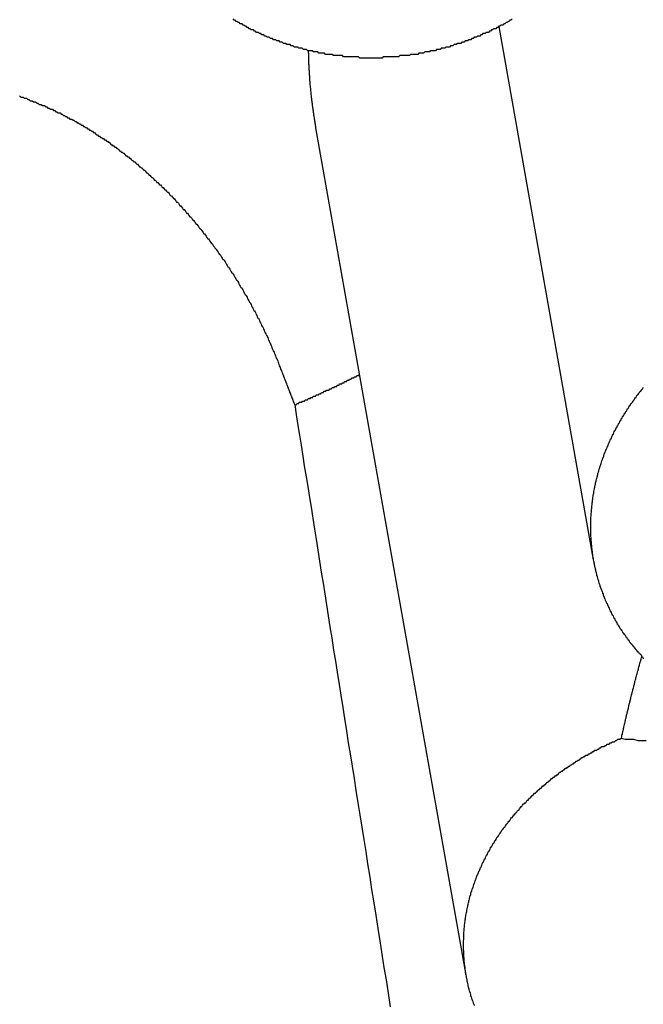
# Model space of a CAD drawing. Extents: x 1107 to 4046, y 937 to 3355.
# Tile 367 of 656: x 2136.669 to 2137.179, y 2668.527 to 2669.334. Entities that reach past the tile are written whole.
import ezdxf

# ---------------------------------------------------------------- set-up
doc = ezdxf.new("R2010")
doc.units = 0
doc.layers.add('KF_VIDA_L___C_REAR', color=7, linetype='CONTINUOUS')

# ---------------------------------------------------------------- blocks, each defined once
blk = doc.blocks.new('KF_VIDA_L___C_REAR')
at = {"layer": 'KF_VIDA_L___C_REAR'}
for p, q in [((-49.840442, 979.677904), (-49.917775, 980.114759)), ((-49.944798, 979.337788), (-50.067651, 980.031785))]:
    blk.add_line(p, q, dxfattribs=at)
for points in [[(-49.9072, 980.121, 0), (-49.9081, 980.12, 0), (-49.9089, 980.12, 0), (-49.9097, 980.119, 0), (-49.9105, 980.119, 0), (-49.9113, 980.118, 0), (-49.9121, 980.118, 0), (-49.913, 980.117, 0), (-49.9138, 980.117, 0), (-49.9146, 980.116, 0), (-49.9155, 980.116, 0), (-49.9163, 980.116, 0), (-49.9172, 980.115, 0), (-49.918, 980.115, 0), (-49.9188, 980.114, 0), (-49.9197, 980.114, 0), (-49.9206, 980.113, 0), (-49.9214, 980.113, 0), (-49.9223, 980.113, 0), (-49.9231, 980.112, 0), (-49.924, 980.112, 0), (-49.9249, 980.111, 0), (-49.9257, 980.111, 0), (-49.9266, 980.11, 0), (-49.9275, 980.11, 0), (-49.9284, 980.11, 0), (-49.9292, 980.109, 0), (-49.9301, 980.109, 0), (-49.931, 980.109, 0), (-49.9319, 980.108, 0), (-49.9328, 980.108, 0), (-49.9337, 980.107, 0), (-49.9346, 980.107, 0), (-49.9355, 980.107, 0), (-49.9364, 980.106, 0), (-49.9373, 980.106, 0), (-49.9382, 980.106, 0), (-49.9391, 980.105, 0), (-49.94, 980.105, 0), (-49.9409, 980.104, 0), (-49.9418, 980.104, 0), (-49.9427, 980.104, 0), (-49.9436, 980.103, 0), (-49.9445, 980.103, 0), (-49.9455, 980.103, 0), (-49.9464, 980.102, 0), (-49.9473, 980.102, 0), (-49.9482, 980.102, 0), (-49.9491, 980.101, 0), (-49.9501, 980.101, 0), (-49.951, 980.101, 0), (-49.9519, 980.101, 0), (-49.9529, 980.1, 0), (-49.9538, 980.1, 0), (-49.9547, 980.1, 0), (-49.9557, 980.099, 0), (-49.9566, 980.099, 0), (-49.9576, 980.099, 0), (-49.9585, 980.098, 0), (-49.9594, 980.098, 0), (-49.9604, 980.098, 0), (-49.9613, 980.098, 0), (-49.9623, 980.097, 0), (-49.9632, 980.097, 0), (-49.9642, 980.097, 0), (-49.9651, 980.097, 0), (-49.9661, 980.096, 0), (-49.967, 980.096, 0), (-49.968, 980.096, 0), (-49.969, 980.096, 0), (-49.9699, 980.095, 0), (-49.9709, 980.095, 0), (-49.9718, 980.095, 0), (-49.9728, 980.095, 0), (-49.9738, 980.095, 0), (-49.9747, 980.094, 0), (-49.9757, 980.094, 0), (-49.9767, 980.094, 0), (-49.9776, 980.094, 0), (-49.9786, 980.094, 0), (-49.9796, 980.093, 0), (-49.9805, 980.093, 0), (-49.9815, 980.093, 0), (-49.9825, 980.093, 0), (-49.9834, 980.093, 0), (-49.9844, 980.092, 0), (-49.9854, 980.092, 0), (-49.9863, 980.092, 0), (-49.9873, 980.092, 0), (-49.9883, 980.092, 0), (-49.9893, 980.092, 0), (-49.9902, 980.092, 0), (-49.9912, 980.091, 0), (-49.9922, 980.091, 0), (-49.9932, 980.091, 0), (-49.9941, 980.091, 0), (-49.9951, 980.091, 0), (-49.9961, 980.091, 0), (-49.9971, 980.091, 0), (-49.998, 980.091, 0), (-49.999, 980.091, 0), (-50, 980.09, 0), (-50.001, 980.09, 0), (-50.0019, 980.09, 0), (-50.0029, 980.09, 0), (-50.0039, 980.09, 0), (-50.0049, 980.09, 0), (-50.0058, 980.09, 0), (-50.0068, 980.09, 0), (-50.0078, 980.09, 0), (-50.0087, 980.09, 0), (-50.0097, 980.09, 0), (-50.0107, 980.09, 0), (-50.0117, 980.09, 0), (-50.0126, 980.09, 0), (-50.0136, 980.089, 0), (-50.0146, 980.089, 0), (-50.0155, 980.089, 0), (-50.0165, 980.089, 0), (-50.0175, 980.089, 0), (-50.0184, 980.089, 0), (-50.0194, 980.089, 0), (-50.0204, 980.089, 0), (-50.0213, 980.089, 0), (-50.0223, 980.089, 0), (-50.0233, 980.089, 0), (-50.0242, 980.089, 0), (-50.0252, 980.089, 0), (-50.0262, 980.089, 0), (-50.0271, 980.089, 0), (-50.0281, 980.089, 0), (-50.029, 980.089, 0), (-50.03, 980.089, 0), (-50.0309, 980.089, 0), (-50.0319, 980.089, 0), (-50.0329, 980.09, 0), (-50.0338, 980.09, 0), (-50.0348, 980.09, 0), (-50.0357, 980.09, 0), (-50.0366, 980.09, 0), (-50.0376, 980.09, 0), (-50.0385, 980.09, 0), (-50.0395, 980.09, 0), (-50.0404, 980.09, 0), (-50.0414, 980.09, 0), (-50.0423, 980.09, 0), (-50.0432, 980.09, 0), (-50.0442, 980.09, 0), (-50.0451, 980.09, 0), (-50.046, 980.091, 0), (-50.047, 980.091, 0), (-50.0479, 980.091, 0), (-50.0488, 980.091, 0), (-50.0497, 980.091, 0), (-50.0506, 980.091, 0), (-50.0516, 980.091, 0), (-50.0525, 980.091, 0), (-50.0534, 980.091, 0), (-50.0543, 980.092, 0), (-50.0552, 980.092, 0), (-50.0561, 980.092, 0), (-50.057, 980.092, 0), (-50.0579, 980.092, 0), (-50.0589, 980.092, 0), (-50.0598, 980.092, 0), (-50.0607, 980.093, 0), (-50.0616, 980.093, 0), (-50.0625, 980.093, 0), (-50.0634, 980.093, 0), (-50.0643, 980.093, 0), (-50.0652, 980.093, 0), (-50.0661, 980.094, 0), (-50.0671, 980.094, 0), (-50.068, 980.094, 0), (-50.0689, 980.094, 0), (-50.0698, 980.094, 0), (-50.0707, 980.095, 0), (-50.0716, 980.095, 0), (-50.0725, 980.095, 0), (-50.0734, 980.095, 0), (-50.0744, 980.095, 0), (-50.0753, 980.096, 0), (-50.0762, 980.096, 0), (-50.0771, 980.096, 0), (-50.078, 980.096, 0), (-50.0789, 980.097, 0), (-50.0798, 980.097, 0), (-50.0807, 980.097, 0), (-50.0816, 980.097, 0), (-50.0826, 980.098, 0), (-50.0835, 980.098, 0), (-50.0844, 980.098, 0), (-50.0853, 980.098, 0), (-50.0862, 980.099, 0), (-50.0871, 980.099, 0), (-50.088, 980.099, 0), (-50.0889, 980.1, 0), (-50.0898, 980.1, 0), (-50.0907, 980.1, 0), (-50.0916, 980.1, 0), (-50.0925, 980.101, 0), (-50.0934, 980.101, 0), (-50.0943, 980.101, 0), (-50.0952, 980.102, 0), (-50.0961, 980.102, 0), (-50.097, 980.102, 0), (-50.0979, 980.103, 0), (-50.0988, 980.103, 0), (-50.0997, 980.103, 0), (-50.1006, 980.104, 0), (-50.1015, 980.104, 0), (-50.1023, 980.104, 0), (-50.1032, 980.105, 0), (-50.1041, 980.105, 0), (-50.105, 980.105, 0), (-50.1059, 980.106, 0), (-50.1068, 980.106, 0), (-50.1076, 980.106, 0), (-50.1085, 980.107, 0), (-50.1094, 980.107, 0), (-50.1103, 980.108, 0), (-50.1111, 980.108, 0), (-50.112, 980.108, 0), (-50.1129, 980.109, 0), (-50.1138, 980.109, 0), (-50.1146, 980.11, 0), (-50.1155, 980.11, 0), (-50.1163, 980.11, 0), (-50.1172, 980.111, 0), (-50.1181, 980.111, 0), (-50.1189, 980.112, 0), (-50.1198, 980.112, 0), (-50.1206, 980.112, 0), (-50.1215, 980.113, 0), (-50.1223, 980.113, 0), (-50.1231, 980.114, 0), (-50.124, 980.114, 0), (-50.1248, 980.115, 0), (-50.1257, 980.115, 0), (-50.1265, 980.116, 0), (-50.1273, 980.116, 0), (-50.1282, 980.117, 0), (-50.129, 980.117, 0), (-50.1298, 980.117, 0), (-50.1306, 980.118, 0), (-50.1314, 980.118, 0), (-50.1323, 980.119, 0), (-50.1331, 980.119, 0), (-50.1339, 980.12, 0), (-50.1347, 980.12, 0), (-50.1355, 980.121, 0)], [(-50.0676, 980.032, 0), (-50.0677, 980.032, 0), (-50.0677, 980.032, 0), (-50.0678, 980.033, 0), (-50.0678, 980.033, 0), (-50.0679, 980.033, 0), (-50.068, 980.034, 0), (-50.068, 980.034, 0), (-50.0681, 980.035, 0), (-50.0681, 980.035, 0), (-50.0682, 980.035, 0), (-50.0683, 980.036, 0), (-50.0683, 980.036, 0), (-50.0684, 980.036, 0), (-50.0684, 980.037, 0), (-50.0685, 980.037, 0), (-50.0685, 980.037, 0), (-50.0686, 980.038, 0), (-50.0686, 980.038, 0), (-50.0687, 980.038, 0), (-50.0688, 980.039, 0), (-50.0688, 980.039, 0), (-50.0689, 980.039, 0), (-50.0689, 980.04, 0), (-50.069, 980.04, 0), (-50.069, 980.04, 0), (-50.0691, 980.041, 0), (-50.0691, 980.041, 0), (-50.0692, 980.041, 0), (-50.0692, 980.042, 0), (-50.0693, 980.042, 0), (-50.0693, 980.042, 0), (-50.0694, 980.043, 0), (-50.0694, 980.043, 0), (-50.0695, 980.043, 0), (-50.0695, 980.044, 0), (-50.0696, 980.044, 0), (-50.0696, 980.044, 0), (-50.0697, 980.045, 0), (-50.0697, 980.045, 0), (-50.0698, 980.045, 0), (-50.0698, 980.046, 0), (-50.0699, 980.046, 0), (-50.0699, 980.046, 0), (-50.07, 980.047, 0), (-50.07, 980.047, 0), (-50.0701, 980.047, 0), (-50.0701, 980.048, 0), (-50.0701, 980.048, 0), (-50.0702, 980.048, 0), (-50.0702, 980.049, 0), (-50.0703, 980.049, 0), (-50.0703, 980.049, 0), (-50.0704, 980.05, 0), (-50.0704, 980.05, 0), (-50.0705, 980.05, 0), (-50.0705, 980.051, 0), (-50.0705, 980.051, 0), (-50.0706, 980.051, 0), (-50.0706, 980.052, 0), (-50.0707, 980.052, 0), (-50.0707, 980.052, 0), (-50.0708, 980.053, 0), (-50.0708, 980.053, 0), (-50.0708, 980.053, 0), (-50.0709, 980.054, 0), (-50.0709, 980.054, 0), (-50.071, 980.054, 0), (-50.071, 980.055, 0), (-50.071, 980.055, 0), (-50.0711, 980.055, 0), (-50.0711, 980.056, 0), (-50.0712, 980.056, 0), (-50.0712, 980.056, 0), (-50.0712, 980.057, 0), (-50.0713, 980.057, 0), (-50.0713, 980.057, 0), (-50.0714, 980.058, 0), (-50.0714, 980.058, 0), (-50.0714, 980.058, 0), (-50.0715, 980.059, 0), (-50.0715, 980.059, 0), (-50.0715, 980.059, 0), (-50.0716, 980.06, 0), (-50.0716, 980.06, 0), (-50.0716, 980.06, 0), (-50.0717, 980.061, 0), (-50.0717, 980.061, 0), (-50.0717, 980.061, 0), (-50.0718, 980.062, 0), (-50.0718, 980.062, 0), (-50.0718, 980.062, 0), (-50.0719, 980.063, 0), (-50.0719, 980.063, 0), (-50.0719, 980.063, 0), (-50.072, 980.064, 0), (-50.072, 980.064, 0), (-50.072, 980.064, 0), (-50.0721, 980.065, 0), (-50.0721, 980.065, 0), (-50.0721, 980.065, 0), (-50.0722, 980.066, 0), (-50.0722, 980.066, 0), (-50.0722, 980.066, 0), (-50.0723, 980.067, 0), (-50.0723, 980.067, 0), (-50.0723, 980.067, 0), (-50.0723, 980.068, 0), (-50.0724, 980.068, 0), (-50.0724, 980.068, 0), (-50.0724, 980.069, 0), (-50.0724, 980.069, 0), (-50.0725, 980.069, 0), (-50.0725, 980.07, 0), (-50.0725, 980.07, 0), (-50.0726, 980.07, 0), (-50.0726, 980.071, 0), (-50.0726, 980.071, 0), (-50.0726, 980.071, 0), (-50.0727, 980.072, 0), (-50.0727, 980.072, 0), (-50.0727, 980.072, 0), (-50.0727, 980.073, 0), (-50.0728, 980.073, 0), (-50.0728, 980.073, 0), (-50.0728, 980.074, 0), (-50.0728, 980.074, 0), (-50.0728, 980.074, 0), (-50.0729, 980.075, 0), (-50.0729, 980.075, 0), (-50.0729, 980.075, 0), (-50.0729, 980.076, 0), (-50.073, 980.076, 0), (-50.073, 980.076, 0), (-50.073, 980.077, 0), (-50.073, 980.077, 0), (-50.073, 980.077, 0), (-50.0731, 980.078, 0), (-50.0731, 980.078, 0), (-50.0731, 980.078, 0), (-50.0731, 980.079, 0), (-50.0731, 980.079, 0), (-50.0732, 980.079, 0), (-50.0732, 980.08, 0), (-50.0732, 980.08, 0), (-50.0732, 980.08, 0), (-50.0732, 980.081, 0), (-50.0732, 980.081, 0), (-50.0733, 980.081, 0), (-50.0733, 980.082, 0), (-50.0733, 980.082, 0), (-50.0733, 980.082, 0), (-50.0733, 980.083, 0), (-50.0733, 980.083, 0), (-50.0733, 980.083, 0), (-50.0734, 980.084, 0), (-50.0734, 980.084, 0), (-50.0734, 980.084, 0), (-50.0734, 980.085, 0), (-50.0734, 980.085, 0), (-50.0734, 980.085, 0), (-50.0734, 980.086, 0), (-50.0735, 980.086, 0), (-50.0735, 980.086, 0), (-50.0735, 980.087, 0), (-50.0735, 980.087, 0), (-50.0735, 980.087, 0), (-50.0735, 980.087, 0), (-50.0735, 980.088, 0), (-50.0735, 980.088, 0), (-50.0735, 980.088, 0), (-50.0735, 980.089, 0), (-50.0736, 980.089, 0), (-50.0736, 980.089, 0), (-50.0736, 980.09, 0), (-50.0736, 980.09, 0), (-50.0736, 980.09, 0), (-50.0736, 980.091, 0), (-50.0736, 980.091, 0), (-50.0736, 980.091, 0), (-50.0736, 980.092, 0), (-50.0736, 980.092, 0), (-50.0736, 980.092, 0), (-50.0736, 980.093, 0), (-50.0736, 980.093, 0), (-50.0737, 980.093, 0), (-50.0737, 980.094, 0), (-50.0737, 980.094, 0), (-50.0737, 980.094, 0), (-50.0737, 980.095, 0), (-50.0737, 980.095, 0), (-50.0737, 980.095, 0)], [(-50.3102, 980.058, 0), (-50.3093, 980.057, 0), (-50.3083, 980.057, 0), (-50.3074, 980.057, 0), (-50.3064, 980.056, 0), (-50.3055, 980.056, 0), (-50.3045, 980.056, 0), (-50.3036, 980.055, 0), (-50.3027, 980.055, 0), (-50.3017, 980.054, 0), (-50.3008, 980.054, 0), (-50.2999, 980.054, 0), (-50.2989, 980.053, 0), (-50.298, 980.053, 0), (-50.2971, 980.053, 0), (-50.2962, 980.052, 0), (-50.2952, 980.052, 0), (-50.2943, 980.051, 0), (-50.2934, 980.051, 0), (-50.2925, 980.051, 0), (-50.2915, 980.05, 0), (-50.2906, 980.05, 0), (-50.2897, 980.05, 0), (-50.2888, 980.049, 0), (-50.2879, 980.049, 0), (-50.287, 980.048, 0), (-50.2861, 980.048, 0), (-50.2852, 980.047, 0), (-50.2842, 980.047, 0), (-50.2833, 980.047, 0), (-50.2824, 980.046, 0), (-50.2815, 980.046, 0), (-50.2806, 980.045, 0), (-50.2797, 980.045, 0), (-50.2789, 980.044, 0), (-50.278, 980.044, 0), (-50.2771, 980.044, 0), (-50.2762, 980.043, 0), (-50.2753, 980.043, 0), (-50.2744, 980.042, 0), (-50.2735, 980.042, 0), (-50.2726, 980.041, 0), (-50.2718, 980.041, 0), (-50.2709, 980.04, 0), (-50.27, 980.04, 0), (-50.2691, 980.039, 0), (-50.2683, 980.039, 0), (-50.2674, 980.039, 0), (-50.2665, 980.038, 0), (-50.2657, 980.038, 0), (-50.2648, 980.037, 0), (-50.2639, 980.037, 0), (-50.2631, 980.036, 0), (-50.2622, 980.036, 0), (-50.2614, 980.035, 0), (-50.2605, 980.035, 0), (-50.2597, 980.034, 0), (-50.2588, 980.034, 0), (-50.258, 980.033, 0), (-50.2571, 980.033, 0), (-50.2563, 980.032, 0), (-50.2554, 980.032, 0), (-50.2546, 980.031, 0), (-50.2538, 980.031, 0), (-50.2529, 980.03, 0), (-50.2521, 980.03, 0), (-50.2513, 980.029, 0), (-50.2505, 980.029, 0), (-50.2496, 980.028, 0), (-50.2488, 980.028, 0), (-50.248, 980.027, 0), (-50.2472, 980.026, 0), (-50.2464, 980.026, 0), (-50.2456, 980.025, 0), (-50.2448, 980.025, 0), (-50.244, 980.024, 0), (-50.2432, 980.024, 0), (-50.2424, 980.023, 0), (-50.2416, 980.023, 0), (-50.2408, 980.022, 0), (-50.24, 980.022, 0), (-50.2392, 980.021, 0), (-50.2384, 980.021, 0), (-50.2376, 980.02, 0), (-50.2369, 980.02, 0), (-50.2361, 980.019, 0), (-50.2353, 980.018, 0), (-50.2345, 980.018, 0), (-50.2338, 980.017, 0), (-50.233, 980.017, 0), (-50.2323, 980.016, 0), (-50.2315, 980.016, 0), (-50.2307, 980.015, 0), (-50.23, 980.015, 0), (-50.2292, 980.014, 0), (-50.2285, 980.013, 0), (-50.2277, 980.013, 0), (-50.227, 980.012, 0), (-50.2263, 980.012, 0), (-50.2255, 980.011, 0), (-50.2248, 980.011, 0), (-50.224, 980.01, 0), (-50.2233, 980.009, 0), (-50.2225, 980.009, 0), (-50.2218, 980.008, 0), (-50.2211, 980.008, 0), (-50.2203, 980.007, 0), (-50.2196, 980.007, 0), (-50.2188, 980.006, 0), (-50.2181, 980.005, 0), (-50.2174, 980.005, 0), (-50.2166, 980.004, 0), (-50.2159, 980.004, 0), (-50.2152, 980.003, 0), (-50.2144, 980.002, 0), (-50.2137, 980.002, 0), (-50.213, 980.001, 0), (-50.2122, 980, 0), (-50.2115, 980, 0), (-50.2108, 979.999, 0), (-50.21, 979.999, 0), (-50.2093, 979.998, 0), (-50.2086, 979.997, 0), (-50.2078, 979.997, 0), (-50.2071, 979.996, 0), (-50.2064, 979.995, 0), (-50.2057, 979.995, 0), (-50.2049, 979.994, 0), (-50.2042, 979.993, 0), (-50.2035, 979.993, 0), (-50.2028, 979.992, 0), (-50.2021, 979.991, 0), (-50.2013, 979.991, 0), (-50.2006, 979.99, 0), (-50.1999, 979.989, 0), (-50.1992, 979.989, 0), (-50.1985, 979.988, 0), (-50.1978, 979.987, 0), (-50.1971, 979.987, 0), (-50.1963, 979.986, 0), (-50.1956, 979.985, 0), (-50.1949, 979.985, 0), (-50.1942, 979.984, 0), (-50.1935, 979.983, 0), (-50.1928, 979.983, 0), (-50.1921, 979.982, 0), (-50.1914, 979.981, 0), (-50.1907, 979.981, 0), (-50.19, 979.98, 0), (-50.1893, 979.979, 0), (-50.1886, 979.979, 0), (-50.1879, 979.978, 0), (-50.1872, 979.977, 0), (-50.1865, 979.976, 0), (-50.1858, 979.976, 0), (-50.1851, 979.975, 0), (-50.1844, 979.974, 0), (-50.1838, 979.974, 0), (-50.1831, 979.973, 0), (-50.1824, 979.972, 0), (-50.1817, 979.971, 0), (-50.181, 979.971, 0), (-50.1803, 979.97, 0), (-50.1797, 979.969, 0), (-50.179, 979.968, 0), (-50.1783, 979.968, 0), (-50.1776, 979.967, 0), (-50.1769, 979.966, 0), (-50.1763, 979.965, 0), (-50.1756, 979.965, 0), (-50.1749, 979.964, 0), (-50.1743, 979.963, 0), (-50.1736, 979.962, 0), (-50.1729, 979.962, 0), (-50.1723, 979.961, 0), (-50.1716, 979.96, 0), (-50.171, 979.959, 0), (-50.1703, 979.959, 0), (-50.1696, 979.958, 0), (-50.169, 979.957, 0), (-50.1683, 979.956, 0), (-50.1677, 979.956, 0), (-50.167, 979.955, 0), (-50.1664, 979.954, 0), (-50.1657, 979.953, 0), (-50.1651, 979.953, 0), (-50.1645, 979.952, 0), (-50.1638, 979.951, 0), (-50.1632, 979.95, 0), (-50.1625, 979.949, 0), (-50.1619, 979.949, 0), (-50.1613, 979.948, 0), (-50.1606, 979.947, 0), (-50.16, 979.946, 0), (-50.1594, 979.945, 0), (-50.1588, 979.945, 0), (-50.1581, 979.944, 0), (-50.1575, 979.943, 0), (-50.1569, 979.942, 0), (-50.1563, 979.941, 0), (-50.1557, 979.941, 0), (-50.155, 979.94, 0), (-50.1544, 979.939, 0), (-50.1538, 979.938, 0), (-50.1532, 979.937, 0), (-50.1526, 979.937, 0), (-50.152, 979.936, 0), (-50.1514, 979.935, 0), (-50.1508, 979.934, 0), (-50.1502, 979.933, 0), (-50.1496, 979.933, 0), (-50.149, 979.932, 0), (-50.1484, 979.931, 0), (-50.1478, 979.93, 0), (-50.1473, 979.929, 0), (-50.1467, 979.928, 0), (-50.1461, 979.928, 0), (-50.1455, 979.927, 0), (-50.1449, 979.926, 0), (-50.1444, 979.925, 0), (-50.1438, 979.924, 0), (-50.1432, 979.924, 0), (-50.1426, 979.923, 0), (-50.1421, 979.922, 0), (-50.1415, 979.921, 0), (-50.1409, 979.92, 0), (-50.1404, 979.919, 0), (-50.1398, 979.918, 0), (-50.1393, 979.918, 0), (-50.1387, 979.917, 0), (-50.1382, 979.916, 0), (-50.1376, 979.915, 0), (-50.1371, 979.914, 0), (-50.1365, 979.913, 0), (-50.136, 979.913, 0), (-50.1354, 979.912, 0), (-50.1349, 979.911, 0), (-50.1344, 979.91, 0), (-50.1338, 979.909, 0), (-50.1333, 979.908, 0), (-50.1328, 979.907, 0), (-50.1322, 979.907, 0), (-50.1317, 979.906, 0), (-50.1312, 979.905, 0), (-50.1307, 979.904, 0), (-50.1302, 979.903, 0), (-50.1296, 979.902, 0), (-50.1291, 979.901, 0), (-50.1286, 979.901, 0), (-50.1281, 979.9, 0), (-50.1276, 979.899, 0), (-50.1271, 979.898, 0), (-50.1266, 979.897, 0), (-50.1261, 979.896, 0), (-50.1256, 979.895, 0), (-50.1251, 979.895, 0), (-50.1246, 979.894, 0), (-50.1241, 979.893, 0), (-50.1236, 979.892, 0), (-50.1231, 979.891, 0), (-50.1227, 979.89, 0), (-50.1222, 979.889, 0), (-50.1217, 979.889, 0), (-50.1212, 979.888, 0), (-50.1207, 979.887, 0), (-50.1203, 979.886, 0), (-50.1198, 979.885, 0), (-50.1193, 979.884, 0), (-50.1189, 979.883, 0), (-50.1184, 979.882, 0), (-50.1179, 979.882, 0), (-50.1175, 979.881, 0), (-50.117, 979.88, 0), (-50.1166, 979.879, 0), (-50.1161, 979.878, 0), (-50.1157, 979.877, 0), (-50.1152, 979.876, 0), (-50.1148, 979.876, 0), (-50.1143, 979.875, 0), (-50.1139, 979.874, 0), (-50.1135, 979.873, 0), (-50.113, 979.872, 0), (-50.1126, 979.871, 0), (-50.1122, 979.87, 0), (-50.1117, 979.869, 0), (-50.1113, 979.869, 0), (-50.1109, 979.868, 0), (-50.1105, 979.867, 0), (-50.1101, 979.866, 0), (-50.1097, 979.865, 0), (-50.1092, 979.864, 0), (-50.1088, 979.863, 0), (-50.1084, 979.862, 0), (-50.108, 979.862, 0), (-50.1076, 979.861, 0), (-50.1072, 979.86, 0), (-50.1068, 979.859, 0), (-50.1064, 979.858, 0), (-50.106, 979.857, 0), (-50.1056, 979.856, 0), (-50.1053, 979.856, 0), (-50.1049, 979.855, 0), (-50.1045, 979.854, 0), (-50.1041, 979.853, 0), (-50.1037, 979.852, 0), (-50.1034, 979.851, 0), (-50.103, 979.85, 0), (-50.1026, 979.849, 0), (-50.1023, 979.849, 0), (-50.1019, 979.848, 0), (-50.1015, 979.847, 0), (-50.1012, 979.846, 0), (-50.1008, 979.845, 0), (-50.1005, 979.844, 0), (-50.1001, 979.843, 0), (-50.0997, 979.843, 0), (-50.0994, 979.842, 0), (-50.099, 979.841, 0), (-50.0987, 979.84, 0), (-50.0983, 979.839, 0), (-50.098, 979.838, 0), (-50.0977, 979.837, 0), (-50.0973, 979.836, 0)], [(-49.7995, 979.597, 0), (-49.8, 979.598, 0), (-49.8005, 979.598, 0), (-49.8009, 979.599, 0), (-49.8014, 979.6, 0), (-49.8019, 979.6, 0), (-49.8024, 979.601, 0), (-49.8029, 979.601, 0), (-49.8034, 979.602, 0), (-49.8038, 979.602, 0), (-49.8043, 979.603, 0), (-49.8048, 979.603, 0), (-49.8052, 979.604, 0), (-49.8057, 979.604, 0), (-49.8062, 979.605, 0), (-49.8066, 979.606, 0), (-49.8071, 979.606, 0), (-49.8075, 979.607, 0), (-49.808, 979.607, 0), (-49.8084, 979.608, 0), (-49.8089, 979.608, 0), (-49.8093, 979.609, 0), (-49.8097, 979.609, 0), (-49.8102, 979.61, 0), (-49.8106, 979.61, 0), (-49.811, 979.611, 0), (-49.8114, 979.612, 0), (-49.8119, 979.612, 0), (-49.8123, 979.613, 0), (-49.8127, 979.613, 0), (-49.8131, 979.614, 0), (-49.8135, 979.614, 0), (-49.8139, 979.615, 0), (-49.8143, 979.616, 0), (-49.8147, 979.616, 0), (-49.8151, 979.617, 0), (-49.8155, 979.617, 0), (-49.8159, 979.618, 0), (-49.8163, 979.618, 0), (-49.8167, 979.619, 0), (-49.817, 979.62, 0), (-49.8174, 979.62, 0), (-49.8178, 979.621, 0), (-49.8182, 979.621, 0), (-49.8186, 979.622, 0), (-49.8189, 979.622, 0), (-49.8193, 979.623, 0), (-49.8197, 979.624, 0), (-49.82, 979.624, 0), (-49.8204, 979.625, 0), (-49.8208, 979.625, 0), (-49.8211, 979.626, 0), (-49.8215, 979.627, 0), (-49.8218, 979.627, 0), (-49.8222, 979.628, 0), (-49.8225, 979.628, 0), (-49.8229, 979.629, 0), (-49.8232, 979.63, 0), (-49.8235, 979.63, 0), (-49.8239, 979.631, 0), (-49.8242, 979.632, 0), (-49.8246, 979.632, 0), (-49.8249, 979.633, 0), (-49.8252, 979.633, 0), (-49.8255, 979.634, 0), (-49.8259, 979.635, 0), (-49.8262, 979.635, 0), (-49.8265, 979.636, 0), (-49.8268, 979.637, 0), (-49.8271, 979.637, 0), (-49.8274, 979.638, 0), (-49.8277, 979.639, 0), (-49.828, 979.639, 0), (-49.8283, 979.64, 0), (-49.8286, 979.64, 0), (-49.8289, 979.641, 0), (-49.8292, 979.642, 0), (-49.8295, 979.642, 0), (-49.8298, 979.643, 0), (-49.8301, 979.644, 0), (-49.8304, 979.644, 0), (-49.8307, 979.645, 0), (-49.8309, 979.646, 0), (-49.8312, 979.646, 0), (-49.8315, 979.647, 0), (-49.8318, 979.648, 0), (-49.832, 979.648, 0), (-49.8323, 979.649, 0), (-49.8325, 979.65, 0), (-49.8328, 979.65, 0), (-49.833, 979.651, 0), (-49.8333, 979.652, 0), (-49.8335, 979.652, 0), (-49.8338, 979.653, 0), (-49.834, 979.654, 0), (-49.8343, 979.654, 0), (-49.8345, 979.655, 0), (-49.8347, 979.656, 0), (-49.835, 979.656, 0), (-49.8352, 979.657, 0), (-49.8354, 979.658, 0), (-49.8356, 979.658, 0), (-49.8359, 979.659, 0), (-49.8361, 979.66, 0), (-49.8363, 979.661, 0), (-49.8365, 979.661, 0), (-49.8367, 979.662, 0), (-49.8369, 979.663, 0), (-49.8371, 979.663, 0), (-49.8373, 979.664, 0), (-49.8375, 979.665, 0), (-49.8377, 979.665, 0), (-49.8378, 979.666, 0), (-49.838, 979.667, 0), (-49.8382, 979.668, 0), (-49.8384, 979.668, 0), (-49.8386, 979.669, 0), (-49.8387, 979.67, 0), (-49.8389, 979.67, 0), (-49.839, 979.671, 0), (-49.8392, 979.672, 0), (-49.8394, 979.672, 0), (-49.8395, 979.673, 0), (-49.8397, 979.674, 0), (-49.8398, 979.675, 0), (-49.8399, 979.675, 0), (-49.8401, 979.676, 0), (-49.8402, 979.677, 0), (-49.8404, 979.677, 0), (-49.8405, 979.678, 0), (-49.8406, 979.679, 0), (-49.8407, 979.68, 0), (-49.8408, 979.68, 0), (-49.841, 979.681, 0), (-49.8411, 979.682, 0), (-49.8412, 979.682, 0), (-49.8413, 979.683, 0), (-49.8414, 979.684, 0), (-49.8415, 979.685, 0), (-49.8416, 979.685, 0), (-49.8417, 979.686, 0), (-49.8417, 979.687, 0), (-49.8418, 979.687, 0), (-49.8419, 979.688, 0), (-49.842, 979.689, 0), (-49.842, 979.69, 0), (-49.8421, 979.69, 0), (-49.8422, 979.691, 0), (-49.8422, 979.692, 0), (-49.8423, 979.693, 0), (-49.8424, 979.693, 0), (-49.8424, 979.694, 0), (-49.8425, 979.695, 0), (-49.8425, 979.695, 0), (-49.8425, 979.696, 0), (-49.8426, 979.697, 0), (-49.8426, 979.698, 0), (-49.8426, 979.698, 0), (-49.8427, 979.699, 0), (-49.8427, 979.7, 0), (-49.8427, 979.701, 0), (-49.8427, 979.701, 0), (-49.8427, 979.702, 0), (-49.8428, 979.703, 0), (-49.8428, 979.703, 0), (-49.8428, 979.704, 0), (-49.8428, 979.705, 0), (-49.8428, 979.706, 0), (-49.8428, 979.706, 0), (-49.8428, 979.707, 0), (-49.8427, 979.708, 0), (-49.8427, 979.709, 0), (-49.8427, 979.709, 0), (-49.8427, 979.71, 0), (-49.8427, 979.711, 0), (-49.8426, 979.711, 0), (-49.8426, 979.712, 0), (-49.8426, 979.713, 0), (-49.8425, 979.714, 0), (-49.8425, 979.714, 0), (-49.8424, 979.715, 0), (-49.8424, 979.716, 0), (-49.8423, 979.717, 0), (-49.8423, 979.717, 0), (-49.8422, 979.718, 0), (-49.8422, 979.719, 0), (-49.8421, 979.719, 0), (-49.842, 979.72, 0), (-49.842, 979.721, 0), (-49.8419, 979.722, 0), (-49.8418, 979.722, 0), (-49.8417, 979.723, 0), (-49.8417, 979.724, 0), (-49.8416, 979.725, 0), (-49.8415, 979.725, 0), (-49.8414, 979.726, 0), (-49.8413, 979.727, 0), (-49.8412, 979.727, 0), (-49.8411, 979.728, 0), (-49.841, 979.729, 0), (-49.8409, 979.73, 0), (-49.8408, 979.73, 0), (-49.8407, 979.731, 0), (-49.8406, 979.732, 0), (-49.8404, 979.732, 0), (-49.8403, 979.733, 0), (-49.8402, 979.734, 0), (-49.8401, 979.735, 0), (-49.8399, 979.735, 0), (-49.8398, 979.736, 0), (-49.8397, 979.737, 0), (-49.8395, 979.737, 0), (-49.8394, 979.738, 0), (-49.8392, 979.739, 0), (-49.8391, 979.739, 0), (-49.8389, 979.74, 0), (-49.8388, 979.741, 0), (-49.8386, 979.742, 0), (-49.8385, 979.742, 0), (-49.8383, 979.743, 0), (-49.8381, 979.744, 0), (-49.838, 979.744, 0), (-49.8378, 979.745, 0), (-49.8376, 979.746, 0), (-49.8374, 979.746, 0), (-49.8372, 979.747, 0), (-49.8371, 979.748, 0), (-49.8369, 979.749, 0), (-49.8367, 979.749, 0), (-49.8365, 979.75, 0), (-49.8363, 979.751, 0), (-49.8361, 979.751, 0), (-49.8359, 979.752, 0), (-49.8357, 979.753, 0), (-49.8355, 979.753, 0), (-49.8353, 979.754, 0), (-49.8351, 979.755, 0), (-49.8349, 979.755, 0), (-49.8346, 979.756, 0), (-49.8344, 979.757, 0), (-49.8342, 979.757, 0), (-49.8339, 979.758, 0), (-49.8337, 979.759, 0), (-49.8335, 979.76, 0), (-49.8332, 979.76, 0), (-49.833, 979.761, 0), (-49.8327, 979.762, 0), (-49.8325, 979.762, 0), (-49.8322, 979.763, 0), (-49.832, 979.764, 0), (-49.8317, 979.764, 0), (-49.8315, 979.765, 0), (-49.8312, 979.766, 0), (-49.8309, 979.766, 0), (-49.8306, 979.767, 0), (-49.8304, 979.768, 0), (-49.8301, 979.768, 0), (-49.8298, 979.769, 0), (-49.8295, 979.77, 0), (-49.8292, 979.771, 0), (-49.8289, 979.771, 0), (-49.8286, 979.772, 0), (-49.8283, 979.773, 0), (-49.828, 979.773, 0), (-49.8277, 979.774, 0), (-49.8274, 979.775, 0), (-49.8271, 979.775, 0), (-49.8268, 979.776, 0), (-49.8265, 979.777, 0), (-49.8262, 979.777, 0), (-49.8258, 979.778, 0), (-49.8255, 979.779, 0), (-49.8252, 979.779, 0), (-49.8249, 979.78, 0), (-49.8245, 979.781, 0), (-49.8242, 979.781, 0), (-49.8238, 979.782, 0), (-49.8235, 979.783, 0), (-49.8231, 979.784, 0), (-49.8228, 979.784, 0), (-49.8224, 979.785, 0), (-49.8221, 979.786, 0), (-49.8217, 979.786, 0), (-49.8213, 979.787, 0), (-49.821, 979.788, 0), (-49.8206, 979.788, 0), (-49.8202, 979.789, 0), (-49.8199, 979.79, 0), (-49.8195, 979.79, 0), (-49.8191, 979.791, 0), (-49.8187, 979.792, 0), (-49.8183, 979.792, 0), (-49.8179, 979.793, 0), (-49.8175, 979.794, 0), (-49.8171, 979.794, 0), (-49.8167, 979.795, 0), (-49.8163, 979.796, 0), (-49.8159, 979.796, 0), (-49.8155, 979.797, 0), (-49.8151, 979.798, 0), (-49.8147, 979.798, 0), (-49.8143, 979.799, 0), (-49.8138, 979.8, 0), (-49.8134, 979.8, 0), (-49.813, 979.801, 0), (-49.8126, 979.802, 0), (-49.8121, 979.802, 0), (-49.8117, 979.803, 0), (-49.8113, 979.804, 0), (-49.8108, 979.804, 0), (-49.8104, 979.805, 0), (-49.8099, 979.806, 0), (-49.8095, 979.806, 0), (-49.809, 979.807, 0), (-49.8086, 979.807, 0), (-49.8081, 979.808, 0), (-49.8076, 979.809, 0), (-49.8072, 979.809, 0), (-49.8067, 979.81, 0), (-49.8062, 979.811, 0), (-49.8057, 979.811, 0), (-49.8053, 979.812, 0), (-49.8048, 979.813, 0), (-49.8043, 979.813, 0), (-49.8038, 979.814, 0), (-49.8033, 979.815, 0), (-49.8028, 979.815, 0), (-49.8023, 979.816, 0), (-49.8018, 979.816, 0), (-49.8013, 979.817, 0), (-49.8008, 979.818, 0), (-49.8003, 979.818, 0), (-49.7998, 979.819, 0)], [(-50.0973, 979.836, 0), (-50.0972, 979.836, 0), (-50.0971, 979.836, 0), (-50.0969, 979.835, 0), (-50.0968, 979.835, 0), (-50.0967, 979.835, 0), (-50.0966, 979.834, 0), (-50.0964, 979.834, 0), (-50.0963, 979.834, 0), (-50.0962, 979.834, 0), (-50.0961, 979.833, 0), (-50.096, 979.833, 0), (-50.0958, 979.833, 0), (-50.0957, 979.832, 0), (-50.0956, 979.832, 0), (-50.0955, 979.832, 0), (-50.0953, 979.831, 0), (-50.0952, 979.831, 0), (-50.0951, 979.831, 0), (-50.095, 979.83, 0), (-50.0948, 979.83, 0), (-50.0947, 979.83, 0), (-50.0946, 979.829, 0), (-50.0945, 979.829, 0), (-50.0943, 979.829, 0), (-50.0942, 979.828, 0), (-50.0941, 979.828, 0), (-50.0939, 979.828, 0), (-50.0938, 979.827, 0), (-50.0937, 979.827, 0), (-50.0936, 979.827, 0), (-50.0934, 979.826, 0), (-50.0933, 979.826, 0), (-50.0932, 979.826, 0), (-50.0931, 979.825, 0), (-50.0929, 979.825, 0), (-50.0928, 979.825, 0), (-50.0927, 979.824, 0), (-50.0926, 979.824, 0), (-50.0924, 979.824, 0), (-50.0923, 979.823, 0), (-50.0922, 979.823, 0), (-50.092, 979.823, 0), (-50.0919, 979.822, 0), (-50.0918, 979.822, 0), (-50.0917, 979.822, 0), (-50.0915, 979.821, 0), (-50.0914, 979.821, 0), (-50.0913, 979.821, 0), (-50.0911, 979.82, 0), (-50.091, 979.82, 0), (-50.0909, 979.82, 0), (-50.0908, 979.819, 0), (-50.0906, 979.819, 0), (-50.0905, 979.819, 0), (-50.0904, 979.818, 0), (-50.0902, 979.818, 0), (-50.0901, 979.818, 0), (-50.09, 979.817, 0), (-50.0899, 979.817, 0), (-50.0897, 979.817, 0), (-50.0896, 979.816, 0), (-50.0895, 979.816, 0), (-50.0893, 979.816, 0), (-50.0892, 979.815, 0), (-50.0891, 979.815, 0), (-50.0889, 979.815, 0), (-50.0888, 979.814, 0), (-50.0887, 979.814, 0), (-50.0886, 979.814, 0), (-50.0884, 979.813, 0), (-50.0883, 979.813, 0), (-50.0882, 979.813, 0), (-50.088, 979.812, 0), (-50.0879, 979.812, 0), (-50.0878, 979.812, 0), (-50.0876, 979.811, 0), (-50.0875, 979.811, 0), (-50.0874, 979.811, 0), (-50.0872, 979.81, 0), (-50.0871, 979.81, 0), (-50.087, 979.81, 0), (-50.0868, 979.809, 0), (-50.0867, 979.809, 0), (-50.0866, 979.809, 0), (-50.0864, 979.808, 0), (-50.0863, 979.808, 0), (-50.0862, 979.808, 0), (-50.086, 979.807, 0), (-50.0859, 979.807, 0), (-50.0858, 979.807, 0), (-50.0856, 979.806, 0), (-50.0855, 979.806, 0), (-50.0854, 979.806, 0), (-50.0852, 979.805, 0), (-50.0851, 979.805, 0)], [(-50.0851, 979.805, 0), (-50.0847, 979.805, 0), (-50.0843, 979.805, 0), (-50.0838, 979.805, 0), (-50.0834, 979.806, 0), (-50.083, 979.806, 0), (-50.0826, 979.806, 0), (-50.0821, 979.806, 0), (-50.0817, 979.806, 0), (-50.0813, 979.807, 0), (-50.0809, 979.807, 0), (-50.0804, 979.807, 0), (-50.08, 979.807, 0), (-50.0796, 979.807, 0), (-50.0792, 979.807, 0), (-50.0788, 979.808, 0), (-50.0783, 979.808, 0), (-50.0779, 979.808, 0), (-50.0775, 979.808, 0), (-50.0771, 979.808, 0), (-50.0766, 979.809, 0), (-50.0762, 979.809, 0), (-50.0758, 979.809, 0), (-50.0754, 979.809, 0), (-50.075, 979.809, 0), (-50.0745, 979.809, 0), (-50.0741, 979.81, 0), (-50.0737, 979.81, 0), (-50.0733, 979.81, 0), (-50.0728, 979.81, 0), (-50.0724, 979.81, 0), (-50.072, 979.811, 0), (-50.0716, 979.811, 0), (-50.0712, 979.811, 0), (-50.0707, 979.811, 0), (-50.0703, 979.811, 0), (-50.0699, 979.812, 0), (-50.0695, 979.812, 0), (-50.0691, 979.812, 0), (-50.0686, 979.812, 0), (-50.0682, 979.812, 0), (-50.0678, 979.812, 0), (-50.0674, 979.813, 0), (-50.067, 979.813, 0), (-50.0665, 979.813, 0), (-50.0661, 979.813, 0), (-50.0657, 979.813, 0), (-50.0653, 979.814, 0), (-50.0649, 979.814, 0), (-50.0645, 979.814, 0), (-50.064, 979.814, 0), (-50.0636, 979.814, 0), (-50.0632, 979.815, 0), (-50.0628, 979.815, 0), (-50.0624, 979.815, 0), (-50.062, 979.815, 0), (-50.0615, 979.815, 0), (-50.0611, 979.816, 0), (-50.0607, 979.816, 0), (-50.0603, 979.816, 0), (-50.0599, 979.816, 0), (-50.0595, 979.816, 0), (-50.059, 979.817, 0), (-50.0586, 979.817, 0), (-50.0582, 979.817, 0), (-50.0578, 979.817, 0), (-50.0574, 979.817, 0), (-50.057, 979.817, 0), (-50.0565, 979.818, 0), (-50.0561, 979.818, 0), (-50.0557, 979.818, 0), (-50.0553, 979.818, 0), (-50.0549, 979.818, 0), (-50.0545, 979.819, 0), (-50.0541, 979.819, 0), (-50.0536, 979.819, 0), (-50.0532, 979.819, 0), (-50.0528, 979.819, 0), (-50.0524, 979.82, 0), (-50.052, 979.82, 0), (-50.0516, 979.82, 0), (-50.0512, 979.82, 0), (-50.0507, 979.82, 0), (-50.0503, 979.821, 0), (-50.0499, 979.821, 0), (-50.0495, 979.821, 0), (-50.0491, 979.821, 0), (-50.0487, 979.821, 0), (-50.0483, 979.822, 0), (-50.0479, 979.822, 0), (-50.0474, 979.822, 0), (-50.047, 979.822, 0), (-50.0466, 979.822, 0), (-50.0462, 979.823, 0), (-50.0458, 979.823, 0), (-50.0454, 979.823, 0), (-50.045, 979.823, 0), (-50.0446, 979.823, 0), (-50.0442, 979.824, 0), (-50.0437, 979.824, 0), (-50.0433, 979.824, 0), (-50.0429, 979.824, 0), (-50.0425, 979.824, 0), (-50.0421, 979.825, 0), (-50.0417, 979.825, 0), (-50.0413, 979.825, 0), (-50.0409, 979.825, 0), (-50.0405, 979.825, 0), (-50.0401, 979.826, 0), (-50.0396, 979.826, 0), (-50.0392, 979.826, 0), (-50.0388, 979.826, 0), (-50.0384, 979.827, 0), (-50.038, 979.827, 0), (-50.0376, 979.827, 0), (-50.0372, 979.827, 0), (-50.0368, 979.827, 0), (-50.0364, 979.828, 0), (-50.036, 979.828, 0), (-50.0356, 979.828, 0), (-50.0352, 979.828, 0), (-50.0348, 979.828, 0), (-50.0343, 979.829, 0), (-50.0339, 979.829, 0), (-50.0335, 979.829, 0), (-50.0331, 979.829, 0), (-50.0327, 979.829, 0), (-50.0323, 979.83, 0), (-50.0319, 979.83, 0)], [(-50.0851, 979.805, 0), (-50.0838, 979.797, 0), (-50.0825, 979.788, 0), (-50.0812, 979.78, 0), (-50.0798, 979.772, 0), (-50.0785, 979.763, 0), (-50.0772, 979.755, 0), (-50.0758, 979.746, 0), (-50.0744, 979.738, 0), (-50.0731, 979.729, 0), (-50.0717, 979.721, 0), (-50.0703, 979.712, 0), (-50.0689, 979.703, 0), (-50.0676, 979.695, 0), (-50.0662, 979.686, 0), (-50.0648, 979.677, 0), (-50.0633, 979.668, 0), (-50.0619, 979.659, 0), (-50.0605, 979.65, 0), (-50.059, 979.641, 0), (-50.0576, 979.632, 0), (-50.0562, 979.623, 0), (-50.0547, 979.614, 0), (-50.0532, 979.604, 0), (-50.0517, 979.595, 0), (-50.0503, 979.586, 0), (-50.0488, 979.576, 0), (-50.0473, 979.567, 0), (-50.0458, 979.557, 0), (-50.0442, 979.548, 0), (-50.0427, 979.538, 0), (-50.0412, 979.528, 0), (-50.0396, 979.519, 0), (-50.0381, 979.509, 0), (-50.0365, 979.499, 0), (-50.035, 979.489, 0), (-50.0334, 979.479, 0), (-50.0318, 979.469, 0), (-50.0302, 979.459, 0), (-50.0286, 979.449, 0), (-50.027, 979.439, 0), (-50.0254, 979.429, 0), (-50.0237, 979.418, 0), (-50.0221, 979.408, 0), (-50.0204, 979.397, 0), (-50.0188, 979.387, 0), (-50.0171, 979.376, 0), (-50.0154, 979.366, 0), (-50.0137, 979.355, 0), (-50.012, 979.344, 0), (-50.0103, 979.334, 0), (-50.0086, 979.323, 0), (-50.0069, 979.312, 0)], [(-49.8011, 979.599, 0), (-49.8012, 979.599, 0), (-49.8014, 979.598, 0), (-49.8015, 979.598, 0), (-49.8017, 979.597, 0), (-49.8018, 979.597, 0), (-49.8019, 979.596, 0), (-49.8021, 979.596, 0), (-49.8022, 979.595, 0), (-49.8024, 979.595, 0), (-49.8025, 979.594, 0), (-49.8026, 979.594, 0), (-49.8028, 979.593, 0), (-49.8029, 979.593, 0), (-49.8031, 979.592, 0), (-49.8032, 979.592, 0), (-49.8033, 979.591, 0), (-49.8035, 979.591, 0), (-49.8036, 979.59, 0), (-49.8037, 979.59, 0), (-49.8039, 979.589, 0), (-49.804, 979.589, 0), (-49.8041, 979.588, 0), (-49.8043, 979.588, 0), (-49.8044, 979.587, 0), (-49.8046, 979.587, 0), (-49.8047, 979.586, 0), (-49.8048, 979.586, 0), (-49.805, 979.585, 0), (-49.8051, 979.585, 0), (-49.8052, 979.584, 0), (-49.8054, 979.584, 0), (-49.8055, 979.583, 0), (-49.8056, 979.583, 0), (-49.8058, 979.582, 0), (-49.8059, 979.582, 0), (-49.8061, 979.581, 0), (-49.8062, 979.581, 0), (-49.8063, 979.58, 0), (-49.8065, 979.58, 0), (-49.8066, 979.579, 0), (-49.8067, 979.579, 0), (-49.8069, 979.578, 0), (-49.807, 979.578, 0), (-49.8071, 979.577, 0), (-49.8073, 979.577, 0), (-49.8074, 979.576, 0), (-49.8075, 979.575, 0), (-49.8077, 979.575, 0), (-49.8078, 979.574, 0), (-49.8079, 979.574, 0), (-49.8081, 979.573, 0), (-49.8082, 979.573, 0), (-49.8083, 979.572, 0), (-49.8085, 979.572, 0), (-49.8086, 979.571, 0), (-49.8087, 979.571, 0), (-49.8089, 979.57, 0), (-49.809, 979.57, 0), (-49.8091, 979.569, 0), (-49.8093, 979.569, 0), (-49.8094, 979.568, 0), (-49.8095, 979.568, 0), (-49.8097, 979.567, 0), (-49.8098, 979.567, 0), (-49.8099, 979.566, 0), (-49.8101, 979.566, 0), (-49.8102, 979.565, 0), (-49.8103, 979.564, 0), (-49.8105, 979.564, 0), (-49.8106, 979.563, 0), (-49.8107, 979.563, 0), (-49.8109, 979.562, 0), (-49.811, 979.562, 0), (-49.8111, 979.561, 0), (-49.8112, 979.561, 0), (-49.8114, 979.56, 0), (-49.8115, 979.56, 0), (-49.8116, 979.559, 0), (-49.8118, 979.559, 0), (-49.8119, 979.558, 0), (-49.812, 979.558, 0), (-49.8122, 979.557, 0), (-49.8123, 979.556, 0), (-49.8124, 979.556, 0), (-49.8125, 979.555, 0), (-49.8127, 979.555, 0), (-49.8128, 979.554, 0), (-49.8129, 979.554, 0), (-49.8131, 979.553, 0), (-49.8132, 979.553, 0), (-49.8133, 979.552, 0), (-49.8134, 979.552, 0), (-49.8136, 979.551, 0), (-49.8137, 979.551, 0), (-49.8138, 979.55, 0), (-49.814, 979.549, 0), (-49.8141, 979.549, 0), (-49.8142, 979.548, 0), (-49.8143, 979.548, 0), (-49.8145, 979.547, 0), (-49.8146, 979.547, 0), (-49.8147, 979.546, 0), (-49.8149, 979.546, 0), (-49.815, 979.545, 0), (-49.8151, 979.544, 0), (-49.8152, 979.544, 0), (-49.8154, 979.543, 0), (-49.8155, 979.543, 0), (-49.8156, 979.542, 0), (-49.8157, 979.542, 0), (-49.8159, 979.541, 0), (-49.816, 979.541, 0), (-49.8161, 979.54, 0), (-49.8162, 979.54, 0), (-49.8164, 979.539, 0), (-49.8165, 979.538, 0), (-49.8166, 979.538, 0), (-49.8167, 979.537, 0), (-49.8169, 979.537, 0), (-49.817, 979.536, 0), (-49.8171, 979.536, 0), (-49.8172, 979.535, 0), (-49.8174, 979.535, 0), (-49.8175, 979.534, 0), (-49.8176, 979.533, 0), (-49.8177, 979.533, 0), (-49.8179, 979.532, 0), (-49.818, 979.532, 0)], [(-49.9379, 979.313, 0), (-49.9382, 979.314, 0), (-49.9385, 979.314, 0), (-49.9388, 979.315, 0), (-49.939, 979.316, 0), (-49.9393, 979.317, 0), (-49.9396, 979.317, 0), (-49.9398, 979.318, 0), (-49.9401, 979.319, 0), (-49.9403, 979.32, 0), (-49.9406, 979.32, 0), (-49.9408, 979.321, 0), (-49.941, 979.322, 0), (-49.9413, 979.323, 0), (-49.9415, 979.324, 0), (-49.9417, 979.324, 0), (-49.9419, 979.325, 0), (-49.9422, 979.326, 0), (-49.9424, 979.327, 0), (-49.9426, 979.327, 0), (-49.9428, 979.328, 0), (-49.943, 979.329, 0), (-49.9431, 979.33, 0), (-49.9433, 979.331, 0), (-49.9435, 979.331, 0), (-49.9437, 979.332, 0), (-49.9438, 979.333, 0), (-49.944, 979.334, 0), (-49.9442, 979.335, 0), (-49.9443, 979.335, 0), (-49.9445, 979.336, 0), (-49.9446, 979.337, 0), (-49.9448, 979.338, 0), (-49.9449, 979.338, 0), (-49.945, 979.339, 0), (-49.9452, 979.34, 0), (-49.9453, 979.341, 0), (-49.9454, 979.342, 0), (-49.9455, 979.342, 0), (-49.9456, 979.343, 0), (-49.9457, 979.344, 0), (-49.9458, 979.345, 0), (-49.9459, 979.346, 0), (-49.946, 979.346, 0), (-49.9461, 979.347, 0), (-49.9462, 979.348, 0), (-49.9463, 979.349, 0), (-49.9463, 979.35, 0), (-49.9464, 979.35, 0), (-49.9465, 979.351, 0), (-49.9465, 979.352, 0), (-49.9466, 979.353, 0), (-49.9466, 979.354, 0), (-49.9467, 979.354, 0), (-49.9467, 979.355, 0), (-49.9468, 979.356, 0), (-49.9468, 979.357, 0), (-49.9468, 979.358, 0), (-49.9469, 979.358, 0), (-49.9469, 979.359, 0), (-49.9469, 979.36, 0), (-49.9469, 979.361, 0), (-49.9469, 979.362, 0), (-49.9469, 979.362, 0), (-49.9469, 979.363, 0), (-49.9469, 979.364, 0), (-49.9469, 979.365, 0), (-49.9469, 979.366, 0), (-49.9469, 979.366, 0), (-49.9468, 979.367, 0), (-49.9468, 979.368, 0), (-49.9468, 979.369, 0), (-49.9467, 979.37, 0), (-49.9467, 979.37, 0), (-49.9467, 979.371, 0), (-49.9466, 979.372, 0), (-49.9466, 979.373, 0), (-49.9465, 979.374, 0), (-49.9464, 979.374, 0), (-49.9464, 979.375, 0), (-49.9463, 979.376, 0), (-49.9462, 979.377, 0), (-49.9461, 979.378, 0), (-49.9461, 979.378, 0), (-49.946, 979.379, 0), (-49.9459, 979.38, 0), (-49.9458, 979.381, 0), (-49.9457, 979.382, 0), (-49.9456, 979.382, 0), (-49.9455, 979.383, 0), (-49.9454, 979.384, 0), (-49.9452, 979.385, 0), (-49.9451, 979.386, 0), (-49.945, 979.386, 0), (-49.9449, 979.387, 0), (-49.9447, 979.388, 0), (-49.9446, 979.389, 0), (-49.9445, 979.389, 0), (-49.9443, 979.39, 0), (-49.9442, 979.391, 0), (-49.944, 979.392, 0), (-49.9439, 979.393, 0), (-49.9437, 979.393, 0), (-49.9435, 979.394, 0), (-49.9434, 979.395, 0), (-49.9432, 979.396, 0), (-49.943, 979.396, 0), (-49.9428, 979.397, 0), (-49.9427, 979.398, 0), (-49.9425, 979.399, 0), (-49.9423, 979.399, 0), (-49.9421, 979.4, 0), (-49.9419, 979.401, 0), (-49.9417, 979.402, 0), (-49.9415, 979.403, 0), (-49.9412, 979.403, 0), (-49.941, 979.404, 0), (-49.9408, 979.405, 0), (-49.9406, 979.406, 0), (-49.9403, 979.406, 0), (-49.9401, 979.407, 0), (-49.9398, 979.408, 0), (-49.9396, 979.409, 0), (-49.9393, 979.409, 0), (-49.9391, 979.41, 0), (-49.9388, 979.411, 0), (-49.9386, 979.412, 0), (-49.9383, 979.413, 0), (-49.938, 979.413, 0), (-49.9377, 979.414, 0), (-49.9375, 979.415, 0), (-49.9372, 979.416, 0), (-49.9369, 979.416, 0), (-49.9366, 979.417, 0), (-49.9363, 979.418, 0), (-49.936, 979.419, 0), (-49.9357, 979.42, 0), (-49.9353, 979.42, 0), (-49.935, 979.421, 0), (-49.9347, 979.422, 0), (-49.9344, 979.423, 0), (-49.934, 979.423, 0), (-49.9337, 979.424, 0), (-49.9334, 979.425, 0), (-49.933, 979.426, 0), (-49.9327, 979.426, 0), (-49.9323, 979.427, 0), (-49.932, 979.428, 0), (-49.9316, 979.429, 0), (-49.9312, 979.43, 0), (-49.9309, 979.43, 0), (-49.9305, 979.431, 0), (-49.9301, 979.432, 0), (-49.9297, 979.433, 0), (-49.9293, 979.433, 0), (-49.929, 979.434, 0), (-49.9286, 979.435, 0), (-49.9282, 979.436, 0), (-49.9278, 979.436, 0), (-49.9273, 979.437, 0), (-49.9269, 979.438, 0), (-49.9265, 979.439, 0), (-49.9261, 979.439, 0), (-49.9257, 979.44, 0), (-49.9252, 979.441, 0), (-49.9248, 979.442, 0), (-49.9244, 979.443, 0), (-49.9239, 979.443, 0), (-49.9235, 979.444, 0), (-49.923, 979.445, 0), (-49.9226, 979.446, 0), (-49.9221, 979.446, 0), (-49.9216, 979.447, 0), (-49.9212, 979.448, 0), (-49.9207, 979.448, 0), (-49.9202, 979.449, 0), (-49.9198, 979.45, 0), (-49.9193, 979.451, 0), (-49.9188, 979.451, 0), (-49.9183, 979.452, 0), (-49.9178, 979.453, 0), (-49.9173, 979.454, 0), (-49.9168, 979.454, 0), (-49.9163, 979.455, 0), (-49.9158, 979.456, 0), (-49.9153, 979.457, 0), (-49.9147, 979.457, 0), (-49.9142, 979.458, 0), (-49.9137, 979.459, 0), (-49.9131, 979.459, 0), (-49.9126, 979.46, 0), (-49.9121, 979.461, 0), (-49.9115, 979.462, 0), (-49.911, 979.462, 0), (-49.9104, 979.463, 0), (-49.9099, 979.464, 0), (-49.9093, 979.464, 0), (-49.9087, 979.465, 0), (-49.9082, 979.466, 0), (-49.9076, 979.467, 0), (-49.907, 979.467, 0), (-49.9064, 979.468, 0), (-49.9059, 979.469, 0), (-49.9053, 979.469, 0), (-49.9047, 979.47, 0), (-49.9041, 979.471, 0), (-49.9035, 979.471, 0), (-49.9029, 979.472, 0), (-49.9023, 979.473, 0), (-49.9017, 979.473, 0), (-49.9011, 979.474, 0), (-49.9004, 979.475, 0), (-49.8998, 979.476, 0), (-49.8992, 979.476, 0), (-49.8986, 979.477, 0), (-49.8979, 979.478, 0), (-49.8973, 979.478, 0), (-49.8967, 979.479, 0), (-49.896, 979.479, 0), (-49.8954, 979.48, 0), (-49.8947, 979.481, 0), (-49.8941, 979.481, 0), (-49.8934, 979.482, 0), (-49.8928, 979.483, 0), (-49.8921, 979.483, 0), (-49.8915, 979.484, 0), (-49.8908, 979.485, 0), (-49.8901, 979.485, 0), (-49.8895, 979.486, 0), (-49.8888, 979.487, 0), (-49.8881, 979.487, 0), (-49.8875, 979.488, 0), (-49.8868, 979.488, 0), (-49.8861, 979.489, 0), (-49.8854, 979.49, 0), (-49.8847, 979.49, 0), (-49.884, 979.491, 0), (-49.8833, 979.491, 0), (-49.8826, 979.492, 0), (-49.8819, 979.493, 0), (-49.8812, 979.493, 0), (-49.8805, 979.494, 0), (-49.8798, 979.494, 0), (-49.8791, 979.495, 0), (-49.8784, 979.496, 0), (-49.8777, 979.496, 0), (-49.877, 979.497, 0), (-49.8763, 979.497, 0), (-49.8756, 979.498, 0), (-49.8748, 979.499, 0), (-49.8741, 979.499, 0), (-49.8734, 979.5, 0), (-49.8727, 979.5, 0), (-49.8719, 979.501, 0), (-49.8712, 979.501, 0), (-49.8705, 979.502, 0), (-49.8697, 979.502, 0), (-49.869, 979.503, 0), (-49.8683, 979.504, 0), (-49.8675, 979.504, 0), (-49.8668, 979.505, 0), (-49.866, 979.505, 0), (-49.8653, 979.506, 0), (-49.8645, 979.506, 0), (-49.8638, 979.507, 0), (-49.863, 979.507, 0), (-49.8623, 979.508, 0), (-49.8615, 979.508, 0), (-49.8608, 979.509, 0), (-49.86, 979.509, 0), (-49.8593, 979.51, 0), (-49.8585, 979.51, 0), (-49.8578, 979.511, 0), (-49.857, 979.511, 0), (-49.8562, 979.512, 0), (-49.8555, 979.512, 0), (-49.8547, 979.513, 0), (-49.8539, 979.513, 0), (-49.8532, 979.514, 0), (-49.8524, 979.514, 0), (-49.8516, 979.515, 0), (-49.8508, 979.515, 0), (-49.85, 979.516, 0), (-49.8493, 979.516, 0), (-49.8485, 979.517, 0), (-49.8477, 979.517, 0), (-49.8469, 979.518, 0), (-49.8461, 979.518, 0), (-49.8453, 979.518, 0), (-49.8445, 979.519, 0), (-49.8436, 979.519, 0), (-49.8428, 979.52, 0), (-49.842, 979.52, 0), (-49.8412, 979.521, 0), (-49.8404, 979.521, 0), (-49.8395, 979.522, 0), (-49.8387, 979.522, 0), (-49.8379, 979.522, 0), (-49.8371, 979.523, 0), (-49.8362, 979.523, 0), (-49.8354, 979.524, 0), (-49.8345, 979.524, 0), (-49.8337, 979.525, 0), (-49.8328, 979.525, 0), (-49.832, 979.525, 0), (-49.8311, 979.526, 0), (-49.8303, 979.526, 0), (-49.8294, 979.527, 0), (-49.8285, 979.527, 0), (-49.8277, 979.527, 0), (-49.8268, 979.528, 0), (-49.8259, 979.528, 0), (-49.8251, 979.529, 0), (-49.8242, 979.529, 0), (-49.8233, 979.529, 0), (-49.8224, 979.53, 0), (-49.8216, 979.53, 0), (-49.8207, 979.531, 0), (-49.8198, 979.531, 0), (-49.8189, 979.531, 0), (-49.818, 979.532, 0)], [(-49.818, 979.532, 0), (-49.8146, 979.531, 0), (-49.8111, 979.531, 0), (-49.8077, 979.531, 0), (-49.8042, 979.53, 0), (-49.8008, 979.53, 0), (-49.7974, 979.53, 0)]]:
    blk.add_polyline3d(points, dxfattribs=at)

msp = doc.modelspace()

# ---------------------------------------------------------------- block references
at = {"layer": 'KF_VIDA_L___C_REAR'}
msp.add_blockref('KF_VIDA_L___C_REAR', (2186.97908, 1689.21316), dxfattribs=at)

doc.saveas('drawing.dxf')
